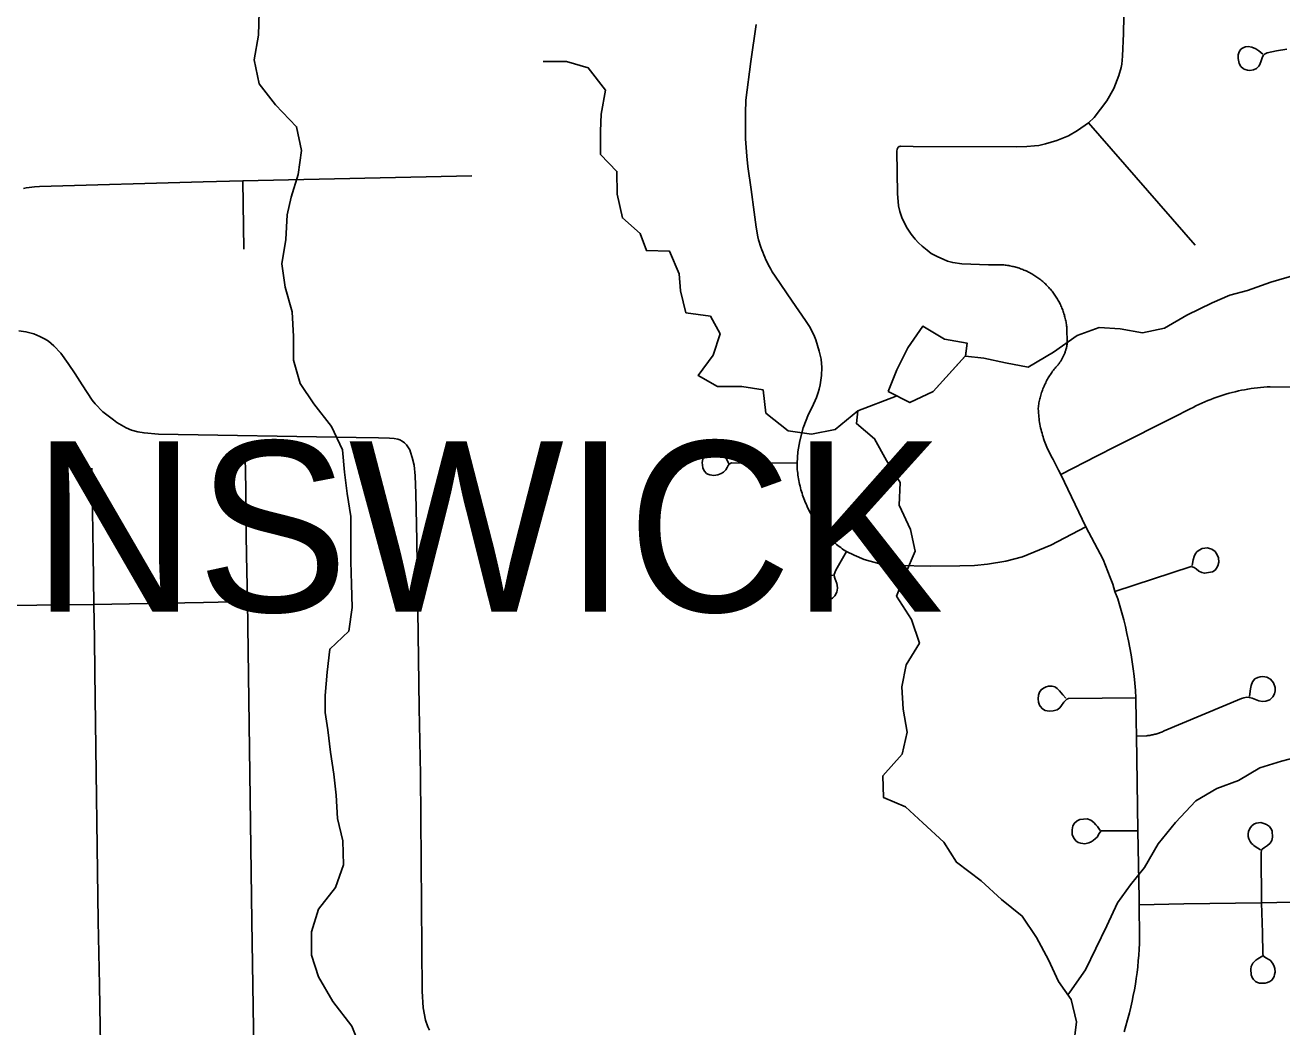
# Model space of a CAD drawing. Extents: x 0 to 34, y 0 to 22.
# Drawn here: x 5.7256 to 6.0747, y 19.267 to 19.5455 of the extents above; entities that cross this region are included whole.
import ezdxf

# ---------------------------------------------------------------- set-up
doc = ezdxf.new("R2010")
doc.units = 0
for name, color, linetype in [('GM_X_City_Street', 7, 'Continuous'), ('GM_X_Corporation_Text', 7, 'Continuous'), ('GM_X_Minor_Lake', 7, 'Continuous'), ('GM_X_Minor_River', 7, 'Continuous')]:
    doc.layers.add(name, color=color, linetype=linetype)

msp = doc.modelspace()

# ---------------------------------------------------------------- linework, layer by layer
at = {"layer": 'GM_X_City_Street'}
for p, q in [((6.05059, 19.48431), (6.02101, 19.51829)), ((5.78633, 19.48322), (5.78613, 19.50214))]:
    msp.add_line(p, q, dxfattribs=at)
for points in [[(5.96812, 19.51152), (5.96839, 19.51168), (5.96855, 19.51174), (5.96876, 19.51177), (5.97233, 19.51174), (6.00105, 19.51167), (6.00389, 19.51176), (6.00596, 19.51187), (6.00716, 19.51202), (6.00908, 19.51242), (6.01218, 19.51336), (6.01547, 19.5147), (6.01793, 19.51614), (6.02101, 19.51829), (6.02257, 19.51981), (6.02612, 19.52442), (6.028, 19.52787), (6.02947, 19.53142), (6.03006, 19.53369), (6.03023, 19.53462), (6.03047, 19.5368), (6.03075, 19.54316), (6.03088, 19.55265), (6.03102, 19.57319)], [(6.0203, 19.40605), (6.01058, 19.40092), (6.00271, 19.39771), (5.99805, 19.39646), (5.99292, 19.39563), (5.98936, 19.39524), (5.98528, 19.3952), (5.9771, 19.39505), (5.96794, 19.39522), (5.96642, 19.39529), (5.96449, 19.39548), (5.96301, 19.39575), (5.95873, 19.39689), (5.95587, 19.3981), (5.95375, 19.39919), (5.95298, 19.39965), (5.95257, 19.39993), (5.95217, 19.40022), (5.95177, 19.40051), (5.95137, 19.40081), (5.95098, 19.40112), (5.9506, 19.40144), (5.95022, 19.40176), (5.94985, 19.40208), (5.94948, 19.40242), (5.94912, 19.40276), (5.94877, 19.4031), (5.94842, 19.40346), (5.94807, 19.40382), (5.94774, 19.40418), (5.94741, 19.40455), (5.94709, 19.40493), (5.94677, 19.40531), (5.94646, 19.4057), (5.94616, 19.40609), (5.94586, 19.40649), (5.94557, 19.40689), (5.94529, 19.4073), (5.94501, 19.40771), (5.94475, 19.40813), (5.94449, 19.40855), (5.94423, 19.40898), (5.94399, 19.40941), (5.94375, 19.40985), (5.94352, 19.41028), (5.9433, 19.41073), (5.94308, 19.41118), (5.94288, 19.41163), (5.94253, 19.41242), (5.94233, 19.4129), (5.94213, 19.41338), (5.94194, 19.41386), (5.94176, 19.41435), (5.94159, 19.41484), (5.94143, 19.41534), (5.94128, 19.41583), (5.94113, 19.41633), (5.941, 19.41683), (5.94087, 19.41734), (5.94075, 19.41784), (5.94064, 19.41835), (5.94054, 19.41886), (5.94045, 19.41937), (5.94036, 19.41989), (5.94029, 19.4204), (5.94022, 19.42091), (5.94017, 19.42143), (5.94012, 19.42195), (5.94008, 19.42247), (5.94003, 19.42372), (5.94029, 19.42686), (5.94079, 19.42987), (5.9417, 19.43355), (5.94326, 19.43735), (5.94428, 19.43931), (5.94546, 19.44198), (5.94593, 19.4433), (5.94617, 19.44426), (5.94646, 19.4455), (5.94679, 19.44804), (5.94688, 19.45029), (5.9467, 19.45261), (5.9462, 19.45481), (5.94527, 19.45798), (5.94471, 19.45933), (5.9435, 19.46168), (5.94239, 19.46339), (5.93871, 19.46873), (5.93395, 19.47572), (5.93314, 19.47692), (5.93277, 19.47758), (5.93241, 19.47824), (5.93206, 19.47891), (5.93173, 19.47958), (5.93141, 19.48026), (5.9311, 19.48094), (5.9308, 19.48163), (5.93051, 19.48233), (5.93023, 19.48303), (5.92997, 19.48373), (5.92936, 19.48575), (5.92915, 19.48658), (5.92865, 19.48934), (5.92809, 19.49342), (5.92731, 19.49978), (5.92641, 19.50617), (5.92606, 19.50907), (5.92574, 19.51385), (5.9257, 19.51777), (5.92574, 19.52102), (5.92586, 19.52458), (5.92723, 19.53535), (5.92872, 19.54558)], [(6.06947, 19.53742), (6.06828, 19.53834), (6.06746, 19.53889), (6.06641, 19.53928), (6.06539, 19.53951), (6.06461, 19.53942), (6.06431, 19.53933), (6.06374, 19.53908), (6.06332, 19.53874), (6.06287, 19.53806), (6.06261, 19.53718), (6.06255, 19.53619), (6.06281, 19.53477), (6.06332, 19.53397), (6.06406, 19.53334), (6.0645, 19.53311), (6.06521, 19.53292), (6.06578, 19.53286), (6.06682, 19.53301), (6.06766, 19.53341), (6.06834, 19.53409), (6.06852, 19.53435), (6.06891, 19.53521), (6.06923, 19.53635), (6.06952, 19.53699), (6.0698, 19.53731), (6.07012, 19.53749), (6.07067, 19.53771), (6.07321, 19.5383), (6.07607, 19.53873)], [(6.03093, 19.26562), (6.03135, 19.2673), (6.0318, 19.26896), (6.03238, 19.27097), (6.03277, 19.27255), (6.03313, 19.27413), (6.03345, 19.27572), (6.03375, 19.27732), (6.03403, 19.27892), (6.03427, 19.28052), (6.03449, 19.28213), (6.03468, 19.28374), (6.03484, 19.28536), (6.03497, 19.28698), (6.03508, 19.2886), (6.03515, 19.29022), (6.0352, 19.29184), (6.03511, 19.30094), (6.03508, 19.30275), (6.03471, 19.32154), (6.03442, 19.34161), (6.03431, 19.34786), (6.03424, 19.35211), (6.03418, 19.35852), (6.03404, 19.36055), (6.03386, 19.36254), (6.03366, 19.36452), (6.03342, 19.3665), (6.03314, 19.36848), (6.03283, 19.37045), (6.03248, 19.37241), (6.03211, 19.37437), (6.03169, 19.37632), (6.03124, 19.37827), (6.03077, 19.3802), (6.03025, 19.38213), (6.0297, 19.38405), (6.02912, 19.38596), (6.02836, 19.38808), (6.02773, 19.3901), (6.02704, 19.39197), (6.02504, 19.39695), (6.0203, 19.40605), (6.01327, 19.42059), (6.01269, 19.42175), (6.01117, 19.42475), (6.01091, 19.4252), (6.01066, 19.42565), (6.01041, 19.4261), (6.01018, 19.42656), (6.00995, 19.42703), (6.00973, 19.42749), (6.00946, 19.42811), (6.00925, 19.42858), (6.00906, 19.42906), (6.00888, 19.42954), (6.0087, 19.43003), (6.00854, 19.43052), (6.00838, 19.43101), (6.00823, 19.4315), (6.00809, 19.432), (6.00795, 19.4325), (6.00783, 19.433), (6.00771, 19.43351), (6.00761, 19.43401), (6.00751, 19.43452), (6.00742, 19.43503), (6.00734, 19.43554), (6.00727, 19.43605), (6.00721, 19.43656), (6.00716, 19.43708), (6.00711, 19.43759), (6.00708, 19.43811), (6.00704, 19.43898), (6.00708, 19.43935), (6.00713, 19.43972), (6.00719, 19.44009), (6.00725, 19.44045), (6.00732, 19.44082), (6.0074, 19.44118), (6.00748, 19.44154), (6.00757, 19.4419), (6.00766, 19.44226), (6.00776, 19.44262), (6.00787, 19.44298), (6.00799, 19.44333), (6.0081, 19.44368), (6.00823, 19.44403), (6.00836, 19.44438), (6.0085, 19.44472), (6.00865, 19.44506), (6.00879, 19.4454), (6.00895, 19.44574), (6.00911, 19.44607), (6.00928, 19.44641), (6.00945, 19.44673), (6.00963, 19.44706), (6.00982, 19.44738), (6.01001, 19.4477), (6.0102, 19.44801), (6.0104, 19.44833), (6.01061, 19.44864), (6.01082, 19.44894), (6.01104, 19.44924), (6.01126, 19.44954), (6.01149, 19.44983), (6.01172, 19.45012), (6.01196, 19.45041), (6.0122, 19.45069), (6.01255, 19.45107), (6.01268, 19.45124), (6.01281, 19.4514), (6.01293, 19.45157), (6.01305, 19.45174), (6.01317, 19.45191), (6.01328, 19.45209), (6.0134, 19.45226), (6.0135, 19.45244), (6.01361, 19.45262), (6.01371, 19.45281), (6.01381, 19.45299), (6.01391, 19.45317), (6.014, 19.45336), (6.01409, 19.45355), (6.01418, 19.45374), (6.01426, 19.45393), (6.01434, 19.45413), (6.01441, 19.45432), (6.01449, 19.45452), (6.01456, 19.45471), (6.01462, 19.45491), (6.01469, 19.45511), (6.01474, 19.45531), (6.0148, 19.45551), (6.01485, 19.45572), (6.0149, 19.45592), (6.01494, 19.45612), (6.01498, 19.45633), (6.01502, 19.45653), (6.01505, 19.45674), (6.01496, 19.46157), (6.01492, 19.46191), (6.01487, 19.46224), (6.01482, 19.46258), (6.01476, 19.46291), (6.0147, 19.46325), (6.01463, 19.46358), (6.01455, 19.46391), (6.01447, 19.46424), (6.01438, 19.46457), (6.01429, 19.4649), (6.01419, 19.46522), (6.01409, 19.46555), (6.01398, 19.46587), (6.01386, 19.46619), (6.01374, 19.46651), (6.01361, 19.46682), (6.01348, 19.46714), (6.01334, 19.46745), (6.0132, 19.46776), (6.01305, 19.46806), (6.0129, 19.46836), (6.01274, 19.46867), (6.01257, 19.46896), (6.0124, 19.46926), (6.01223, 19.46955), (6.01205, 19.46984), (6.01186, 19.47013), (6.01167, 19.47041), (6.01148, 19.47069), (6.01128, 19.47096), (6.01108, 19.47124), (6.01087, 19.4715), (6.01066, 19.47177), (6.01043, 19.47203), (6.01021, 19.47229), (6.00999, 19.47254), (6.00975, 19.47279), (6.00952, 19.47303), (6.00928, 19.47327), (6.00903, 19.47351), (6.00879, 19.47374), (6.00853, 19.47397), (6.00828, 19.47419), (6.00802, 19.47441), (6.00775, 19.47463), (6.00749, 19.47484), (6.00722, 19.47504), (6.00694, 19.47524), (6.00666, 19.47544), (6.00638, 19.47563), (6.00609, 19.47581), (6.00581, 19.47599), (6.00552, 19.47617), (6.00522, 19.47634), (6.00492, 19.47651), (6.00463, 19.47667), (6.00432, 19.47682), (6.00402, 19.47697), (6.00371, 19.47712), (6.0034, 19.47726), (6.00308, 19.47739), (6.00277, 19.47752), (6.00245, 19.47764), (6.00213, 19.47776), (6.00181, 19.47787), (6.00149, 19.47797), (6.00116, 19.47807), (6.00083, 19.47817), (6.00051, 19.47826), (6.00018, 19.47834), (5.99985, 19.47841), (5.99951, 19.47849), (5.99918, 19.47855), (5.99885, 19.47861), (5.99851, 19.47866), (5.99817, 19.47871), (5.99784, 19.47875), (5.9975, 19.47879), (5.99322, 19.47885), (5.98584, 19.47909), (5.9833, 19.47944), (5.98184, 19.47986), (5.9806, 19.4804), (5.97918, 19.48102), (5.97734, 19.48202), (5.97614, 19.48288), (5.97478, 19.48406), (5.97381, 19.48496), (5.97282, 19.486), (5.9717, 19.48732), (5.97061, 19.48901), (5.96977, 19.49063), (5.96911, 19.49201), (5.96863, 19.49367), (5.96825, 19.49524), (5.96797, 19.49864), (5.96779, 19.51042), (5.96785, 19.51099), (5.96791, 19.51116), (5.96812, 19.51152)], [(5.72518, 19.50009), (5.72595, 19.50022), (5.72671, 19.50032), (5.72748, 19.50042), (5.72826, 19.5005), (5.72958, 19.5006), (5.77505, 19.50191), (5.78613, 19.50214), (5.84971, 19.5036)], [(5.83796, 19.26616), (5.83746, 19.26703), (5.83679, 19.26886), (5.83617, 19.2723), (5.83592, 19.27699), (5.83547, 19.33714), (5.83505, 19.35573), (5.83476, 19.37618), (5.83457, 19.38908), (5.83438, 19.40218), (5.83415, 19.41532), (5.83394, 19.42016), (5.83367, 19.42314), (5.83315, 19.42532), (5.83271, 19.4268), (5.83244, 19.42743), (5.83196, 19.4282), (5.83155, 19.42876), (5.83098, 19.42939), (5.83035, 19.42985), (5.82966, 19.43021), (5.82912, 19.43039), (5.82813, 19.43054), (5.82687, 19.43064), (5.8238, 19.43079), (5.8176, 19.43087), (5.76264, 19.43176), (5.75868, 19.43211), (5.75691, 19.43244), (5.75516, 19.43292), (5.75369, 19.43353), (5.75112, 19.43501), (5.75012, 19.43571), (5.74724, 19.43797), (5.74509, 19.44019), (5.74426, 19.4412), (5.74143, 19.44545), (5.73948, 19.44849), (5.73761, 19.45145), (5.7355, 19.45428), (5.73361, 19.45633), (5.73212, 19.45757), (5.73114, 19.4582), (5.72974, 19.45889), (5.72803, 19.45967), (5.72582, 19.46025), (5.72387, 19.46052)], [(6.01327, 19.42059), (6.02338, 19.4257), (6.02853, 19.42831), (6.04454, 19.43641), (6.04927, 19.4388), (6.05006, 19.43922), (6.05086, 19.43962), (6.05166, 19.44001), (6.05247, 19.44039), (6.05329, 19.44075), (6.05411, 19.4411), (6.05494, 19.44143), (6.05578, 19.44175), (6.05662, 19.44206), (6.05746, 19.44235), (6.05831, 19.44262), (6.05917, 19.44288), (6.06003, 19.44313), (6.06089, 19.44336), (6.06176, 19.44357), (6.06263, 19.44377), (6.0635, 19.44396), (6.06438, 19.44412), (6.06526, 19.44428), (6.06614, 19.44442), (6.06703, 19.44454), (6.06792, 19.44465), (6.06881, 19.44474), (6.06969, 19.44482), (6.07059, 19.44488), (6.07148, 19.44492), (6.10683, 19.44481)], [(5.79199, 19.0581), (5.79186, 19.07204), (5.79167, 19.08878), (5.79115, 19.12174), (5.79101, 19.14261), (5.79092, 19.15642), (5.79007, 19.20119), (5.78862, 19.29641), (5.78741, 19.38522), (5.78714, 19.39812), (5.78697, 19.40934), (5.78692, 19.41669), (5.78677, 19.42533)], [(5.92108, 19.42358), (5.92034, 19.42497), (5.91997, 19.42551), (5.9195, 19.42601), (5.91873, 19.42655), (5.9177, 19.42693), (5.91671, 19.42704), (5.91572, 19.42676), (5.91457, 19.42607), (5.91396, 19.42515), (5.91374, 19.42439), (5.9137, 19.42393), (5.91384, 19.42241), (5.91421, 19.42162), (5.91485, 19.42087), (5.91524, 19.42063), (5.91586, 19.42044), (5.9169, 19.42031), (5.91801, 19.42046), (5.91894, 19.42079), (5.91961, 19.42122), (5.92022, 19.42182), (5.92062, 19.42251), (5.92091, 19.42306), (5.92115, 19.42344), (5.92187, 19.42378), (5.94003, 19.42372)], [(5.74817, 19.15596), (5.74766, 19.18919), (5.74734, 19.21567), (5.74671, 19.25392), (5.7465, 19.26704), (5.74625, 19.27862), (5.74591, 19.29638), (5.74506, 19.35848), (5.74497, 19.36565), (5.74486, 19.37499), (5.74474, 19.38442), (5.74452, 19.39857), (5.74416, 19.42229)], [(5.95009, 19.39244), (5.94757, 19.39253), (5.9464, 19.39226), (5.94541, 19.39157), (5.94466, 19.39061), (5.94442, 19.38972), (5.94437, 19.38902), (5.94446, 19.38823), (5.9447, 19.38751), (5.94505, 19.38699), (5.94548, 19.38656), (5.94609, 19.3861), (5.94672, 19.38581), (5.94768, 19.3856), (5.94834, 19.38561), (5.94901, 19.38579), (5.94986, 19.38621), (5.95054, 19.38683), (5.95105, 19.38782), (5.95126, 19.38893), (5.95121, 19.38983), (5.95108, 19.39026), (5.95081, 19.39099), (5.95059, 19.3915), (5.95042, 19.39203), (5.95033, 19.39277), (5.95078, 19.394), (5.95375, 19.39919)], [(6.02836, 19.38808), (6.04948, 19.39501), (6.05033, 19.39475), (6.05089, 19.39431), (6.05165, 19.39372), (6.0525, 19.39328), (6.05324, 19.39311), (6.05544, 19.39348), (6.05617, 19.39399), (6.05659, 19.39449), (6.05697, 19.39519), (6.05722, 19.39622), (6.05708, 19.39738), (6.05675, 19.39825), (6.05614, 19.39917), (6.05529, 19.39976), (6.05462, 19.39999), (6.05409, 19.40013), (6.05261, 19.39996), (6.05178, 19.39955), (6.05113, 19.39905), (6.0508, 19.39865), (6.05055, 19.3982), (6.05036, 19.39772), (6.05009, 19.39687), (6.04977, 19.39522)], [(5.69768, 19.38379), (5.70507, 19.38389), (5.71633, 19.38404), (5.72883, 19.38421), (5.74474, 19.38442), (5.75961, 19.38468), (5.77513, 19.38495), (5.78741, 19.38522)], [(6.03431, 19.34786), (6.03723, 19.34794), (6.03751, 19.34797), (6.03779, 19.34801), (6.03806, 19.34805), (6.03834, 19.3481), (6.03861, 19.34816), (6.03888, 19.34822), (6.03916, 19.34828), (6.03943, 19.34835), (6.0397, 19.34842), (6.03997, 19.3485), (6.04023, 19.34859), (6.0405, 19.34867), (6.04076, 19.34877), (6.04102, 19.34886), (6.04129, 19.34896), (6.04154, 19.34907), (6.0418, 19.34918), (6.04206, 19.34929), (6.06347, 19.35829), (6.06417, 19.3585), (6.06497, 19.35866), (6.06559, 19.3586), (6.06643, 19.35835), (6.06737, 19.358), (6.06827, 19.35761), (6.0693, 19.35745), (6.07027, 19.35757), (6.07133, 19.35796), (6.07225, 19.35879), (6.07271, 19.35962), (6.07286, 19.36044), (6.07281, 19.36132), (6.07238, 19.36266), (6.0716, 19.36365), (6.07051, 19.36423), (6.06947, 19.36438), (6.06868, 19.36433), (6.06808, 19.36418), (6.06725, 19.36372), (6.06655, 19.3629), (6.06616, 19.36195), (6.06596, 19.36094), (6.06573, 19.35886)], [(6.01471, 19.35836), (6.01388, 19.35935), (6.01298, 19.36041), (6.01229, 19.36109), (6.01195, 19.36132), (6.01162, 19.3615), (6.01132, 19.36162), (6.0109, 19.36172), (6.00992, 19.36169), (6.00928, 19.36155), (6.00846, 19.3612), (6.00782, 19.36071), (6.00737, 19.36004), (6.00714, 19.35926), (6.00703, 19.35825), (6.00712, 19.35726), (6.00741, 19.35641), (6.00757, 19.35613), (6.00818, 19.35542), (6.00897, 19.35499), (6.01005, 19.35479), (6.01117, 19.35486), (6.01229, 19.35519), (6.01304, 19.35574), (6.01353, 19.35636), (6.01417, 19.35728), (6.01499, 19.35812), (6.01541, 19.3583), (6.03418, 19.35852)], [(6.02426, 19.3216), (6.02352, 19.32268), (6.02305, 19.32322), (6.02252, 19.3238), (6.02161, 19.32448), (6.02064, 19.32489), (6.01859, 19.32468), (6.01785, 19.32433), (6.01715, 19.32368), (6.01665, 19.32289), (6.01642, 19.32177), (6.0165, 19.32039), (6.01703, 19.31939), (6.01752, 19.31874), (6.01815, 19.31829), (6.01885, 19.31805), (6.02, 19.31793), (6.02106, 19.31816), (6.02173, 19.31844), (6.02232, 19.31879), (6.02299, 19.31935), (6.02337, 19.31977), (6.02399, 19.32078), (6.02443, 19.32138), (6.02465, 19.32151), (6.03471, 19.32154)], [(6.0694, 19.28674), (6.06805, 19.28597), (6.06749, 19.28555), (6.06709, 19.28518), (6.06668, 19.28473), (6.06646, 19.28439), (6.06622, 19.28383), (6.06608, 19.28307), (6.06621, 19.28152), (6.06646, 19.28078), (6.06682, 19.2802), (6.06737, 19.27966), (6.06796, 19.27936), (6.06854, 19.27918), (6.06941, 19.27914), (6.07011, 19.27919), (6.07075, 19.27932), (6.07139, 19.27964), (6.07189, 19.28004), (6.07231, 19.28053), (6.07255, 19.28102), (6.07271, 19.28156), (6.07281, 19.2822), (6.07279, 19.28325), (6.07262, 19.28377), (6.07231, 19.28445), (6.07183, 19.28515), (6.07162, 19.28538), (6.07142, 19.28554), (6.07108, 19.28577), (6.07041, 19.28615), (6.06975, 19.28663), (6.06954, 19.28685), (6.0694, 19.28732), (6.06933, 19.2932), (6.0691, 19.30149), (6.06895, 19.31533), (6.0691, 19.31623), (6.06928, 19.3164), (6.06985, 19.31691), (6.07071, 19.31744), (6.07145, 19.31808), (6.07191, 19.31885), (6.07213, 19.31973), (6.07201, 19.32145), (6.07179, 19.32193), (6.07164, 19.32221), (6.07124, 19.32272), (6.07042, 19.3233), (6.06972, 19.3236), (6.0689, 19.32379), (6.06758, 19.32363), (6.06693, 19.32336), (6.06639, 19.32295), (6.06599, 19.32248), (6.06568, 19.32196), (6.06543, 19.3213), (6.06534, 19.32069), (6.06539, 19.31997), (6.06557, 19.31926), (6.06593, 19.31851), (6.06632, 19.31799), (6.06663, 19.31773), (6.06695, 19.31742), (6.06731, 19.31718), (6.06881, 19.31628)], [(6.03511, 19.30094), (6.04745, 19.30119), (6.0691, 19.30149), (6.08616, 19.3019)]]:
    msp.add_lwpolyline(points, dxfattribs=at)
at = {"layer": 'GM_X_Minor_Lake'}
for points in [[(5.98683, 19.45352), (5.98728, 19.45708), (5.98104, 19.45821), (5.97499, 19.46182), (5.97083, 19.45574), (5.9678, 19.44967), (5.96534, 19.4436)], [(5.98682, 19.45343), (5.98728, 19.45708), (5.98104, 19.45821), (5.97499, 19.46182), (5.97083, 19.45574), (5.9678, 19.44967), (5.96534, 19.4436)], [(5.96534, 19.4436), (5.9714, 19.44056), (5.97783, 19.4436), (5.98683, 19.45352)], [(5.96534, 19.4436), (5.9714, 19.44056), (5.97783, 19.4436), (5.98666, 19.45334)]]:
    msp.add_lwpolyline(points, dxfattribs=at)
at = {"layer": 'GM_X_Minor_River'}
for points in [[(5.79059, 19.5491), (5.7904, 19.54264), (5.78927, 19.53581), (5.7906, 19.52917), (5.79515, 19.52329), (5.80103, 19.51722), (5.80236, 19.51058), (5.80142, 19.50393), (5.79953, 19.49767), (5.7984, 19.49273), (5.79802, 19.4859), (5.79689, 19.47907), (5.79785, 19.47261), (5.79975, 19.46578), (5.80013, 19.45895), (5.80014, 19.45231), (5.80203, 19.44585), (5.80583, 19.44016), (5.81075, 19.43391), (5.81379, 19.42745), (5.81436, 19.42119), (5.81512, 19.41531), (5.81608, 19.40886), (5.81609, 19.39633), (5.81628, 19.39007), (5.81648, 19.38361), (5.81553, 19.37697), (5.81024, 19.37203), (5.80949, 19.36558), (5.80892, 19.35912), (5.80893, 19.35438), (5.80969, 19.34963), (5.81045, 19.34337), (5.8114, 19.3373), (5.81198, 19.33141), (5.81236, 19.32496), (5.81388, 19.3187), (5.81407, 19.31206), (5.81181, 19.30579), (5.80708, 19.29971), (5.80519, 19.29345), (5.8052, 19.28699), (5.8071, 19.28092), (5.81108, 19.27409), (5.81638, 19.26727), (5.81885, 19.261)], [(5.96754, 19.44229), (5.95691, 19.43822), (5.95067, 19.43309), (5.94405, 19.43176), (5.93761, 19.4327), (5.93135, 19.43763), (5.93059, 19.44408), (5.92472, 19.44502), (5.91791, 19.44502), (5.9126, 19.44805), (5.91676, 19.45375), (5.91865, 19.45963), (5.916, 19.46456), (5.90918, 19.46551), (5.90766, 19.47158), (5.90728, 19.47632), (5.90462, 19.48259), (5.89818, 19.48277), (5.89648, 19.48751), (5.89155, 19.49187), (5.89003, 19.49851), (5.89002, 19.50478), (5.88548, 19.50952), (5.88547, 19.51597), (5.88566, 19.52072), (5.88679, 19.52736), (5.88205, 19.53362), (5.87599, 19.53532), (5.86955, 19.53532)], [(6.079, 19.47611), (6.07162, 19.47401), (6.06519, 19.47173), (6.06026, 19.4704), (6.05534, 19.4683), (6.04834, 19.46488), (6.0421, 19.46127), (6.03604, 19.45993), (6.02979, 19.46107), (6.02392, 19.46144), (6.01786, 19.45916), (6.01124, 19.4546), (6.00424, 19.45041), (5.99799, 19.45155), (5.99193, 19.45287), (5.98682, 19.45343)], [(5.95691, 19.43822), (5.95654, 19.43472), (5.96156, 19.43048), (5.96491, 19.42448), (5.96865, 19.41831), (5.96841, 19.41204), (5.97159, 19.40528), (5.97287, 19.39924), (5.97017, 19.39291), (5.96767, 19.38678), (5.97179, 19.38024), (5.97402, 19.37365), (5.97037, 19.36768), (5.96919, 19.36158), (5.96952, 19.35533), (5.97062, 19.3489), (5.96924, 19.3428), (5.9639, 19.33679), (5.96406, 19.33075), (5.97015, 19.32821), (5.97498, 19.32377), (5.98077, 19.3184), (5.98431, 19.31279), (5.99123, 19.30763), (5.99683, 19.30245), (6.00261, 19.29784), (6.00653, 19.29186), (6.00989, 19.28568), (6.01268, 19.27967)], [(6.01522, 19.27593), (6.01577, 19.2767), (6.02017, 19.28288), (6.02306, 19.28883), (6.02613, 19.29516), (6.02901, 19.30149), (6.03267, 19.30651), (6.03654, 19.31134), (6.04036, 19.31788), (6.04514, 19.32387), (6.05086, 19.32989), (6.05665, 19.33325), (6.06265, 19.33547), (6.06862, 19.33903), (6.07463, 19.34087), (6.08102, 19.34254)], [(6.01268, 19.27967), (6.0162, 19.27462), (6.01766, 19.2684), (6.01687, 19.26155)]]:
    msp.add_lwpolyline(points, dxfattribs=at)

# ---------------------------------------------------------------- texts
at = {"layer": 'GM_X_Corporation_Text'}
msp.add_text('BRUNSWICK', height=0.047348, rotation=0, dxfattribs=at).set_placement((5.59386, 19.38243))

doc.saveas('drawing.dxf')
